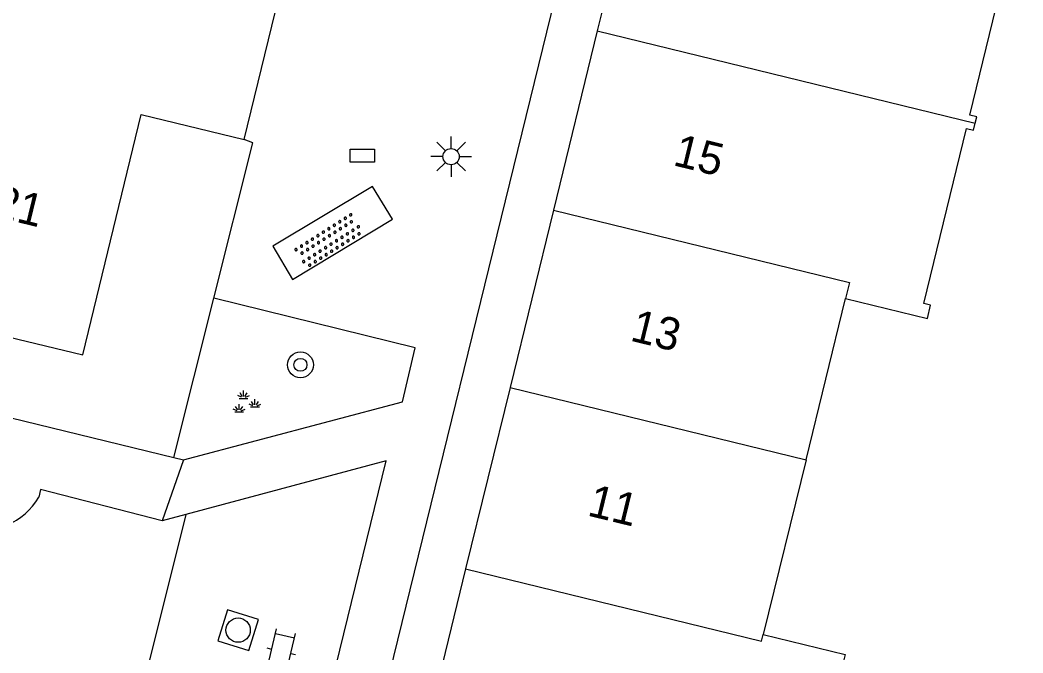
# Model space of a CAD drawing. Extents: x 125000 to 129004, y 397500 to 399008.
# Drawn here: x 126559.55 to 126590.49, y 398231.67 to 398251.21 of the extents above; entities that cross this region are included whole.
import ezdxf

# ---------------------------------------------------------------- set-up
doc = ezdxf.new("R2010")
doc.units = 0
for name, color, linetype in [('gg-afsc-hekwerk', 7, 'Continuous'), ('gg-anno-huisnummerreeks BGT', 7, 'Continuous'), ('gg-bbg-gedigitaliseerde bebouwing', 7, 'Continuous'), ('gg-bbg-hoofdgebouw', 7, 'Continuous'), ('gg-bbg-tussenscheiding', 7, 'Continuous'), ('gg-knt-verharding', 7, 'Continuous'), ('gg-knt-verharding nz', 7, 'Continuous'), ('gt-grn-weggrens', 7, 'Continuous'), ('gt-symb-boom', 7, 'Continuous'), ('gt-symb-groenvak', 7, 'Continuous'), ('gt-symb-klinker verharding', 7, 'Continuous'), ('gt-symb-kolk center center', 7, 'Continuous'), ('gt-symb-lichtmast', 7, 'Continuous'), ('gt-symb-overige verharding', 7, 'Continuous'), ('gt-symb-rioolschacht', 7, 'Continuous')]:
    doc.layers.add(name, color=color, linetype=linetype)

# ---------------------------------------------------------------- blocks, each defined once
blk = doc.blocks.new('gt0-KOLKCC')
at = {"layer": 'gt-symb-kolk center center'}
blk.add_lwpolyline([(-0.375, 0.2), (0.375, 0.2), (0.375, -0.2), (-0.375, -0.2)], close=True, dxfattribs=at)
blk = doc.blocks.new('gt0-LMAST')
at = {"layer": 'gt-symb-lichtmast'}
for p, q in [((-0.005, 0.246), (-0.005, 0.621)), ((-0.182, 0.173), (-0.447, 0.438)), ((0.172, 0.173), (0.437, 0.438)), ((-0.255, -0.004), (-0.63, -0.004)), ((-0.182, -0.181), (-0.447, -0.446)), ((-0.005, -0.254), (-0.005, -0.629)), ((0.437, -0.446), (0.172, -0.181)), ((0.245, -0.004), (0.62, -0.004))]:
    blk.add_line(p, q, dxfattribs=at)
blk.add_circle((-0.005, -0.004), 0.25, dxfattribs=at)
blk = doc.blocks.new('gt0-RS')
at = {"layer": 'gt-symb-rioolschacht'}
blk.add_lwpolyline([(-0.5, -0.5), (0.5, -0.5), (0.5, 0.5), (-0.5, 0.5)], close=True, dxfattribs=at)
blk.add_circle((0, 0), 0.375, dxfattribs=at)
blk = doc.blocks.new('gt0-GRVAK')
at = {"layer": 'gt-symb-groenvak'}
for p, q in [((-0.091, 0.211), (-0.156, 0.322)), ((-0.047, 0.214), (-0.047, 0.393)), ((-0.004, 0.211), (0.061, 0.322)), ((-0.11, 0.189), (-0.228, 0.24)), ((-0.182, 0.153), (0.088, 0.153)), ((0.015, 0.189), (0.133, 0.24)), ((0.262, -0.052), (0.197, 0.059)), ((0.305, -0.049), (0.305, 0.13)), ((0.349, -0.052), (0.414, 0.059)), ((-0.245, -0.228), (-0.363, -0.177)), ((-0.318, -0.264), (-0.047, -0.264)), ((-0.226, -0.206), (-0.291, -0.095)), ((-0.183, -0.203), (-0.183, -0.024)), ((-0.139, -0.206), (-0.074, -0.095)), ((-0.12, -0.228), (-0.002, -0.177)), ((0.243, -0.074), (0.125, -0.023)), ((0.17, -0.11), (0.441, -0.11)), ((0.368, -0.074), (0.486, -0.023))]:
    blk.add_line(p, q, dxfattribs=at)
blk = doc.blocks.new('gt0-KL1')
at = {"layer": 'gt-symb-klinker verharding'}
for p, q in [((-0.5, 0.3), (-0.5, 0.45)), ((0.5, 0.3), (0.5, 0.45)), ((-1.15, 0.3), (1.15, 0.3)), ((-1, -0.3), (-1, 0.3)), ((0, -0.3), (0, 0.3)), ((1, -0.3), (1, 0.3)), ((-1.15, -0.3), (1.15, -0.3)), ((-0.5, -0.45), (-0.5, -0.3)), ((0.5, -0.45), (0.5, -0.3))]:
    blk.add_line(p, q, dxfattribs=at)
blk = doc.blocks.new('gt0-BOOM')
at = {"layer": 'gt-symb-boom'}
for radius in [0.4, 0.2]:
    blk.add_circle((0, 0), radius, dxfattribs=at)
blk = doc.blocks.new('gt0-OVH')
at = {"layer": 'gt-symb-overige verharding'}
for points in [[(-0.972, 0.298), (-0.967, 0.308), (-0.965, 0.319), (-0.966, 0.33), (-0.971, 0.34), (-0.978, 0.348), (-0.988, 0.353), (-0.999, 0.355), (-1.01, 0.354), (-1.02, 0.349), (-1.028, 0.342), (-1.033, 0.332), (-1.035, 0.321), (-1.034, 0.31), (-1.029, 0.3), (-1.022, 0.292), (-1.012, 0.287), (-1.001, 0.285), (-0.99, 0.286), (-0.98, 0.291)], [(-0.772, 0.298), (-0.767, 0.308), (-0.765, 0.319), (-0.766, 0.33), (-0.771, 0.34), (-0.778, 0.348), (-0.788, 0.353), (-0.799, 0.355), (-0.81, 0.354), (-0.82, 0.349), (-0.828, 0.342), (-0.833, 0.332), (-0.835, 0.321), (-0.834, 0.31), (-0.829, 0.3), (-0.822, 0.292), (-0.812, 0.287), (-0.801, 0.285), (-0.79, 0.286), (-0.78, 0.291)], [(-0.572, 0.298), (-0.567, 0.308), (-0.565, 0.319), (-0.566, 0.33), (-0.571, 0.34), (-0.578, 0.348), (-0.588, 0.353), (-0.599, 0.355), (-0.61, 0.354), (-0.62, 0.349), (-0.628, 0.342), (-0.633, 0.332), (-0.635, 0.321), (-0.634, 0.31), (-0.629, 0.3), (-0.622, 0.292), (-0.612, 0.287), (-0.601, 0.285), (-0.59, 0.286), (-0.58, 0.291)], [(-0.372, 0.298), (-0.367, 0.308), (-0.365, 0.319), (-0.366, 0.33), (-0.371, 0.34), (-0.378, 0.348), (-0.388, 0.353), (-0.399, 0.355), (-0.41, 0.354), (-0.42, 0.349), (-0.428, 0.342), (-0.433, 0.332), (-0.435, 0.321), (-0.434, 0.31), (-0.429, 0.3), (-0.422, 0.292), (-0.412, 0.287), (-0.401, 0.285), (-0.39, 0.286), (-0.38, 0.291)], [(-0.172, 0.298), (-0.167, 0.308), (-0.165, 0.319), (-0.166, 0.33), (-0.171, 0.34), (-0.178, 0.348), (-0.188, 0.353), (-0.199, 0.355), (-0.21, 0.354), (-0.22, 0.349), (-0.228, 0.342), (-0.233, 0.332), (-0.235, 0.321), (-0.234, 0.31), (-0.229, 0.3), (-0.222, 0.292), (-0.212, 0.287), (-0.201, 0.285), (-0.19, 0.286), (-0.18, 0.291)], [(0.028, 0.298), (0.033, 0.308), (0.035, 0.319), (0.034, 0.33), (0.029, 0.34), (0.022, 0.348), (0.012, 0.353), (0.001, 0.355), (-0.01, 0.354), (-0.02, 0.349), (-0.028, 0.342), (-0.033, 0.332), (-0.035, 0.321), (-0.034, 0.31), (-0.029, 0.3), (-0.022, 0.292), (-0.012, 0.287), (-0.001, 0.285), (0.01, 0.286), (0.02, 0.291)], [(0.228, 0.298), (0.233, 0.308), (0.235, 0.319), (0.234, 0.33), (0.229, 0.34), (0.222, 0.348), (0.212, 0.353), (0.201, 0.355), (0.19, 0.354), (0.18, 0.349), (0.172, 0.342), (0.167, 0.332), (0.165, 0.321), (0.166, 0.31), (0.171, 0.3), (0.178, 0.292), (0.188, 0.287), (0.199, 0.285), (0.21, 0.286), (0.22, 0.291)], [(0.428, 0.298), (0.433, 0.308), (0.435, 0.319), (0.434, 0.33), (0.429, 0.34), (0.422, 0.348), (0.412, 0.353), (0.401, 0.355), (0.39, 0.354), (0.38, 0.349), (0.372, 0.342), (0.367, 0.332), (0.365, 0.321), (0.366, 0.31), (0.371, 0.3), (0.378, 0.292), (0.388, 0.287), (0.399, 0.285), (0.41, 0.286), (0.42, 0.291)], [(0.628, 0.298), (0.633, 0.308), (0.635, 0.319), (0.634, 0.33), (0.629, 0.34), (0.622, 0.348), (0.612, 0.353), (0.601, 0.355), (0.59, 0.354), (0.58, 0.349), (0.572, 0.342), (0.567, 0.332), (0.565, 0.321), (0.566, 0.31), (0.571, 0.3), (0.578, 0.292), (0.588, 0.287), (0.599, 0.285), (0.61, 0.286), (0.62, 0.291)], [(0.828, 0.298), (0.833, 0.308), (0.835, 0.319), (0.834, 0.33), (0.829, 0.34), (0.822, 0.348), (0.812, 0.353), (0.801, 0.355), (0.79, 0.354), (0.78, 0.349), (0.772, 0.342), (0.767, 0.332), (0.765, 0.321), (0.766, 0.31), (0.771, 0.3), (0.778, 0.292), (0.788, 0.287), (0.799, 0.285), (0.81, 0.286), (0.82, 0.291)], [(1.028, 0.298), (1.033, 0.308), (1.035, 0.319), (1.034, 0.33), (1.029, 0.34), (1.022, 0.348), (1.012, 0.353), (1.001, 0.355), (0.99, 0.354), (0.98, 0.349), (0.972, 0.342), (0.967, 0.332), (0.965, 0.321), (0.966, 0.31), (0.971, 0.3), (0.978, 0.292), (0.988, 0.287), (0.999, 0.285), (1.01, 0.286), (1.02, 0.291)], [(-0.872, 0.106), (-0.867, 0.116), (-0.865, 0.126), (-0.866, 0.137), (-0.871, 0.147), (-0.878, 0.156), (-0.888, 0.161), (-0.899, 0.163), (-0.91, 0.162), (-0.92, 0.157), (-0.928, 0.15), (-0.933, 0.14), (-0.935, 0.129), (-0.934, 0.118), (-0.929, 0.108), (-0.922, 0.1), (-0.912, 0.095), (-0.901, 0.092), (-0.89, 0.094), (-0.88, 0.098)], [(-0.672, 0.106), (-0.667, 0.116), (-0.665, 0.126), (-0.666, 0.137), (-0.671, 0.147), (-0.678, 0.156), (-0.688, 0.161), (-0.699, 0.163), (-0.71, 0.162), (-0.72, 0.157), (-0.728, 0.15), (-0.733, 0.14), (-0.735, 0.129), (-0.734, 0.118), (-0.729, 0.108), (-0.722, 0.1), (-0.712, 0.095), (-0.701, 0.092), (-0.69, 0.094), (-0.68, 0.098)], [(-0.472, 0.106), (-0.467, 0.116), (-0.465, 0.126), (-0.466, 0.137), (-0.471, 0.147), (-0.478, 0.156), (-0.488, 0.161), (-0.499, 0.163), (-0.51, 0.162), (-0.52, 0.157), (-0.528, 0.15), (-0.533, 0.14), (-0.535, 0.129), (-0.534, 0.118), (-0.529, 0.108), (-0.522, 0.1), (-0.512, 0.095), (-0.501, 0.092), (-0.49, 0.094), (-0.48, 0.098)], [(-0.272, 0.106), (-0.267, 0.116), (-0.265, 0.126), (-0.266, 0.137), (-0.271, 0.147), (-0.278, 0.156), (-0.288, 0.161), (-0.299, 0.163), (-0.31, 0.162), (-0.32, 0.157), (-0.328, 0.15), (-0.333, 0.14), (-0.335, 0.129), (-0.334, 0.118), (-0.329, 0.108), (-0.322, 0.1), (-0.312, 0.095), (-0.301, 0.092), (-0.29, 0.094), (-0.28, 0.098)], [(-0.072, 0.106), (-0.067, 0.116), (-0.065, 0.126), (-0.066, 0.137), (-0.071, 0.147), (-0.078, 0.156), (-0.088, 0.161), (-0.099, 0.163), (-0.11, 0.162), (-0.12, 0.157), (-0.128, 0.15), (-0.133, 0.14), (-0.135, 0.129), (-0.134, 0.118), (-0.129, 0.108), (-0.122, 0.1), (-0.112, 0.095), (-0.101, 0.092), (-0.09, 0.094), (-0.08, 0.098)], [(0.128, 0.106), (0.133, 0.116), (0.135, 0.126), (0.134, 0.137), (0.129, 0.147), (0.122, 0.156), (0.112, 0.161), (0.101, 0.163), (0.09, 0.162), (0.08, 0.157), (0.072, 0.15), (0.067, 0.14), (0.065, 0.129), (0.066, 0.118), (0.071, 0.108), (0.078, 0.1), (0.088, 0.095), (0.099, 0.092), (0.11, 0.094), (0.12, 0.098)], [(0.328, 0.106), (0.333, 0.116), (0.335, 0.126), (0.334, 0.137), (0.329, 0.147), (0.322, 0.156), (0.312, 0.161), (0.301, 0.163), (0.29, 0.162), (0.28, 0.157), (0.272, 0.15), (0.267, 0.14), (0.265, 0.129), (0.266, 0.118), (0.271, 0.108), (0.278, 0.1), (0.288, 0.095), (0.299, 0.092), (0.31, 0.094), (0.32, 0.098)], [(0.528, 0.106), (0.533, 0.116), (0.535, 0.126), (0.534, 0.137), (0.529, 0.147), (0.522, 0.156), (0.512, 0.161), (0.501, 0.163), (0.49, 0.162), (0.48, 0.157), (0.472, 0.15), (0.467, 0.14), (0.465, 0.129), (0.466, 0.118), (0.471, 0.108), (0.478, 0.1), (0.488, 0.095), (0.499, 0.092), (0.51, 0.094), (0.52, 0.098)], [(0.728, 0.106), (0.733, 0.116), (0.735, 0.126), (0.734, 0.137), (0.729, 0.147), (0.722, 0.156), (0.712, 0.161), (0.701, 0.163), (0.69, 0.162), (0.68, 0.157), (0.672, 0.15), (0.667, 0.14), (0.665, 0.129), (0.666, 0.118), (0.671, 0.108), (0.678, 0.1), (0.688, 0.095), (0.699, 0.092), (0.71, 0.094), (0.72, 0.098)], [(0.928, 0.106), (0.933, 0.116), (0.935, 0.126), (0.934, 0.137), (0.929, 0.147), (0.922, 0.156), (0.912, 0.161), (0.901, 0.163), (0.89, 0.162), (0.88, 0.157), (0.872, 0.15), (0.867, 0.14), (0.865, 0.129), (0.866, 0.118), (0.871, 0.108), (0.878, 0.1), (0.888, 0.095), (0.899, 0.092), (0.91, 0.094), (0.92, 0.098)], [(-0.972, -0.142), (-0.967, -0.132), (-0.965, -0.121), (-0.966, -0.11), (-0.971, -0.1), (-0.978, -0.092), (-0.988, -0.087), (-0.999, -0.085), (-1.01, -0.086), (-1.02, -0.091), (-1.028, -0.098), (-1.033, -0.108), (-1.035, -0.119), (-1.034, -0.13), (-1.029, -0.14), (-1.022, -0.148), (-1.012, -0.153), (-1.001, -0.155), (-0.99, -0.154), (-0.98, -0.149)], [(-0.872, -0.334), (-0.867, -0.324), (-0.865, -0.314), (-0.866, -0.303), (-0.871, -0.293), (-0.878, -0.284), (-0.888, -0.279), (-0.899, -0.277), (-0.91, -0.278), (-0.92, -0.283), (-0.928, -0.29), (-0.933, -0.3), (-0.935, -0.311), (-0.934, -0.322), (-0.929, -0.332), (-0.922, -0.34), (-0.912, -0.345), (-0.901, -0.348), (-0.89, -0.346), (-0.88, -0.342)], [(-0.772, -0.142), (-0.767, -0.132), (-0.765, -0.121), (-0.766, -0.11), (-0.771, -0.1), (-0.778, -0.092), (-0.788, -0.087), (-0.799, -0.085), (-0.81, -0.086), (-0.82, -0.091), (-0.828, -0.098), (-0.833, -0.108), (-0.835, -0.119), (-0.834, -0.13), (-0.829, -0.14), (-0.822, -0.148), (-0.812, -0.153), (-0.801, -0.155), (-0.79, -0.154), (-0.78, -0.149)], [(-0.672, -0.334), (-0.667, -0.324), (-0.665, -0.314), (-0.666, -0.303), (-0.671, -0.293), (-0.678, -0.284), (-0.688, -0.279), (-0.699, -0.277), (-0.71, -0.278), (-0.72, -0.283), (-0.728, -0.29), (-0.733, -0.3), (-0.735, -0.311), (-0.734, -0.322), (-0.729, -0.332), (-0.722, -0.34), (-0.712, -0.345), (-0.701, -0.348), (-0.69, -0.346), (-0.68, -0.342)], [(-0.572, -0.142), (-0.567, -0.132), (-0.565, -0.121), (-0.566, -0.11), (-0.571, -0.1), (-0.578, -0.092), (-0.588, -0.087), (-0.599, -0.085), (-0.61, -0.086), (-0.62, -0.091), (-0.628, -0.098), (-0.633, -0.108), (-0.635, -0.119), (-0.634, -0.13), (-0.629, -0.14), (-0.622, -0.148), (-0.612, -0.153), (-0.601, -0.155), (-0.59, -0.154), (-0.58, -0.149)], [(-0.472, -0.334), (-0.467, -0.324), (-0.465, -0.314), (-0.466, -0.303), (-0.471, -0.293), (-0.478, -0.284), (-0.488, -0.279), (-0.499, -0.277), (-0.51, -0.278), (-0.52, -0.283), (-0.528, -0.29), (-0.533, -0.3), (-0.535, -0.311), (-0.534, -0.322), (-0.529, -0.332), (-0.522, -0.34), (-0.512, -0.345), (-0.501, -0.348), (-0.49, -0.346), (-0.48, -0.342)], [(-0.372, -0.142), (-0.367, -0.132), (-0.365, -0.121), (-0.366, -0.11), (-0.371, -0.1), (-0.378, -0.092), (-0.388, -0.087), (-0.399, -0.085), (-0.41, -0.086), (-0.42, -0.091), (-0.428, -0.098), (-0.433, -0.108), (-0.435, -0.119), (-0.434, -0.13), (-0.429, -0.14), (-0.422, -0.148), (-0.412, -0.153), (-0.401, -0.155), (-0.39, -0.154), (-0.38, -0.149)], [(-0.272, -0.334), (-0.267, -0.324), (-0.265, -0.314), (-0.266, -0.303), (-0.271, -0.293), (-0.278, -0.284), (-0.288, -0.279), (-0.299, -0.277), (-0.31, -0.278), (-0.32, -0.283), (-0.328, -0.29), (-0.333, -0.3), (-0.335, -0.311), (-0.334, -0.322), (-0.329, -0.332), (-0.322, -0.34), (-0.312, -0.345), (-0.301, -0.348), (-0.29, -0.346), (-0.28, -0.342)], [(-0.172, -0.142), (-0.167, -0.132), (-0.165, -0.121), (-0.166, -0.11), (-0.171, -0.1), (-0.178, -0.092), (-0.188, -0.087), (-0.199, -0.085), (-0.21, -0.086), (-0.22, -0.091), (-0.228, -0.098), (-0.233, -0.108), (-0.235, -0.119), (-0.234, -0.13), (-0.229, -0.14), (-0.222, -0.148), (-0.212, -0.153), (-0.201, -0.155), (-0.19, -0.154), (-0.18, -0.149)], [(-0.072, -0.334), (-0.067, -0.324), (-0.065, -0.314), (-0.066, -0.303), (-0.071, -0.293), (-0.078, -0.284), (-0.088, -0.279), (-0.099, -0.277), (-0.11, -0.278), (-0.12, -0.283), (-0.128, -0.29), (-0.133, -0.3), (-0.135, -0.311), (-0.134, -0.322), (-0.129, -0.332), (-0.122, -0.34), (-0.112, -0.345), (-0.101, -0.348), (-0.09, -0.346), (-0.08, -0.342)], [(0.028, -0.142), (0.033, -0.132), (0.035, -0.121), (0.034, -0.11), (0.029, -0.1), (0.022, -0.092), (0.012, -0.087), (0.001, -0.085), (-0.01, -0.086), (-0.02, -0.091), (-0.028, -0.098), (-0.033, -0.108), (-0.035, -0.119), (-0.034, -0.13), (-0.029, -0.14), (-0.022, -0.148), (-0.012, -0.153), (-0.001, -0.155), (0.01, -0.154), (0.02, -0.149)], [(0.128, -0.334), (0.133, -0.324), (0.135, -0.314), (0.134, -0.303), (0.129, -0.293), (0.122, -0.284), (0.112, -0.279), (0.101, -0.277), (0.09, -0.278), (0.08, -0.283), (0.072, -0.29), (0.067, -0.3), (0.065, -0.311), (0.066, -0.322), (0.071, -0.332), (0.078, -0.34), (0.088, -0.345), (0.099, -0.348), (0.11, -0.346), (0.12, -0.342)], [(0.228, -0.142), (0.233, -0.132), (0.235, -0.121), (0.234, -0.11), (0.229, -0.1), (0.222, -0.092), (0.212, -0.087), (0.201, -0.085), (0.19, -0.086), (0.18, -0.091), (0.172, -0.098), (0.167, -0.108), (0.165, -0.119), (0.166, -0.13), (0.171, -0.14), (0.178, -0.148), (0.188, -0.153), (0.199, -0.155), (0.21, -0.154), (0.22, -0.149)], [(0.328, -0.334), (0.333, -0.324), (0.335, -0.314), (0.334, -0.303), (0.329, -0.293), (0.322, -0.284), (0.312, -0.279), (0.301, -0.277), (0.29, -0.278), (0.28, -0.283), (0.272, -0.29), (0.267, -0.3), (0.265, -0.311), (0.266, -0.322), (0.271, -0.332), (0.278, -0.34), (0.288, -0.345), (0.299, -0.348), (0.31, -0.346), (0.32, -0.342)], [(0.428, -0.142), (0.433, -0.132), (0.435, -0.121), (0.434, -0.11), (0.429, -0.1), (0.422, -0.092), (0.412, -0.087), (0.401, -0.085), (0.39, -0.086), (0.38, -0.091), (0.372, -0.098), (0.367, -0.108), (0.365, -0.119), (0.366, -0.13), (0.371, -0.14), (0.378, -0.148), (0.388, -0.153), (0.399, -0.155), (0.41, -0.154), (0.42, -0.149)], [(0.528, -0.334), (0.533, -0.324), (0.535, -0.314), (0.534, -0.303), (0.529, -0.293), (0.522, -0.284), (0.512, -0.279), (0.501, -0.277), (0.49, -0.278), (0.48, -0.283), (0.472, -0.29), (0.467, -0.3), (0.465, -0.311), (0.466, -0.322), (0.471, -0.332), (0.478, -0.34), (0.488, -0.345), (0.499, -0.348), (0.51, -0.346), (0.52, -0.342)], [(0.628, -0.142), (0.633, -0.132), (0.635, -0.121), (0.634, -0.11), (0.629, -0.1), (0.622, -0.092), (0.612, -0.087), (0.601, -0.085), (0.59, -0.086), (0.58, -0.091), (0.572, -0.098), (0.567, -0.108), (0.565, -0.119), (0.566, -0.13), (0.571, -0.14), (0.578, -0.148), (0.588, -0.153), (0.599, -0.155), (0.61, -0.154), (0.62, -0.149)], [(0.728, -0.334), (0.733, -0.324), (0.735, -0.314), (0.734, -0.303), (0.729, -0.293), (0.722, -0.284), (0.712, -0.279), (0.701, -0.277), (0.69, -0.278), (0.68, -0.283), (0.672, -0.29), (0.667, -0.3), (0.665, -0.311), (0.666, -0.322), (0.671, -0.332), (0.678, -0.34), (0.688, -0.345), (0.699, -0.348), (0.71, -0.346), (0.72, -0.342)], [(0.828, -0.142), (0.833, -0.132), (0.835, -0.121), (0.834, -0.11), (0.829, -0.1), (0.822, -0.092), (0.812, -0.087), (0.801, -0.085), (0.79, -0.086), (0.78, -0.091), (0.772, -0.098), (0.767, -0.108), (0.765, -0.119), (0.766, -0.13), (0.771, -0.14), (0.778, -0.148), (0.788, -0.153), (0.799, -0.155), (0.81, -0.154), (0.82, -0.149)], [(0.928, -0.334), (0.933, -0.324), (0.935, -0.314), (0.934, -0.303), (0.929, -0.293), (0.922, -0.284), (0.912, -0.279), (0.901, -0.277), (0.89, -0.278), (0.88, -0.283), (0.872, -0.29), (0.867, -0.3), (0.865, -0.311), (0.866, -0.322), (0.871, -0.332), (0.878, -0.34), (0.888, -0.345), (0.899, -0.348), (0.91, -0.346), (0.92, -0.342)], [(1.028, -0.142), (1.033, -0.132), (1.035, -0.121), (1.034, -0.11), (1.029, -0.1), (1.022, -0.092), (1.012, -0.087), (1.001, -0.085), (0.99, -0.086), (0.98, -0.091), (0.972, -0.098), (0.967, -0.108), (0.965, -0.119), (0.966, -0.13), (0.971, -0.14), (0.978, -0.148), (0.988, -0.153), (0.999, -0.155), (1.01, -0.154), (1.02, -0.149)]]:
    blk.add_lwpolyline(points, close=True, dxfattribs=at)

msp = doc.modelspace()

# ---------------------------------------------------------------- linework, layer by layer
at = {"layer": 'gg-afsc-hekwerk'}
msp.add_line((126564.295, 398237.705), (126565.53, 398242.63), dxfattribs=at)
msp.add_lwpolyline([(126565.53, 398242.63), (126566.733, 398247.424), (126566.468, 398247.524)], dxfattribs=at)
at = {"layer": 'gg-bbg-gedigitaliseerde bebouwing'}
for p, q in [((126589.021, 398248.028), (126589.067, 398248.223)), ((126588.748, 398247.864), (126588.969, 398247.81)), ((126588.969, 398247.81), (126589.021, 398248.028)), ((126583.799, 398237.632), (126585.019, 398242.615)), ((126583.799, 398237.632), (126582.479, 398232.241))]:
    msp.add_line(p, q, dxfattribs=at)
msp.add_lwpolyline([(126585.019, 398242.615), (126587.545, 398241.996), (126587.643, 398242.409), (126587.429, 398242.461), (126588.748, 398247.864)], dxfattribs=at)
at = {"layer": 'gg-bbg-hoofdgebouw'}
for p, q in [((126578.676, 398256.269), (126577.358, 398250.877)), ((126566.468, 398247.524), (126567.841, 398253.171)), ((126577.358, 398250.877), (126576.005, 398245.339)), ((126576.005, 398245.339), (126574.669, 398239.869)), ((126574.669, 398239.869), (126573.3, 398234.265)), ((126573.3, 398234.265), (126571.947, 398228.728))]:
    msp.add_line(p, q, dxfattribs=at)
for points in [[(126589.067, 398248.223), (126588.853, 398248.275), (126590.174, 398253.688), (126590.388, 398253.636), (126590.435, 398253.818), (126590.491, 398254.037), (126589.108, 398254.381)], [(126555.57, 398241.598), (126559.021, 398240.753), (126559.187, 398241.435), (126561.488, 398240.875), (126563.292, 398248.296), (126566.468, 398247.524)], [(126582.479, 398232.241), (126585.005, 398231.622), (126584.951, 398231.419)]]:
    msp.add_lwpolyline(points, dxfattribs=at)
at = {"layer": 'gg-bbg-tussenscheiding'}
for p, q in [((126577.358, 398250.877), (126589.021, 398248.028)), ((126574.669, 398239.869), (126583.799, 398237.632))]:
    msp.add_line(p, q, dxfattribs=at)
for points in [[(126576.005, 398245.339), (126585.14, 398243.108), (126585.019, 398242.615)], [(126573.3, 398234.265), (126582.429, 398232.035), (126582.479, 398232.241)]]:
    msp.add_lwpolyline(points, dxfattribs=at)
at = {"layer": 'gg-knt-verharding'}
for p, q in [((126517.334, 398249.183), (126564.295, 398237.705)), ((126564.295, 398237.705), (126564.593, 398237.632)), ((126564.673, 398235.951), (126563.94, 398235.749))]:
    msp.add_line(p, q, dxfattribs=at)
for points in [[(126569.038, 398223.206), (126577.216, 398256.596), (126576.568, 398256.765)], [(126571.046, 398245.061), (126570.425, 398246.07), (126567.35, 398244.228), (126567.962, 398243.201), (126571.046, 398245.061)], [(126564.593, 398237.632), (126571.348, 398239.427), (126571.746, 398241.093), (126565.53, 398242.63)], [(126562.069, 398225.332), (126568.237, 398226.919), (126570.853, 398237.604), (126564.673, 398235.951)], [(126563.94, 398235.749), (126560.184, 398236.713), (126560.138, 398236.479)]]:
    msp.add_lwpolyline(points, dxfattribs=at)
msp.add_arc((126558.346, 398237.544), 2.085, 256.3514, 329.2868, dxfattribs=at)
at = {"layer": 'gg-knt-verharding nz'}
msp.add_lwpolyline([(126564.673, 398235.951), (126563.217, 398230.132), (126562.176, 398225.781)], dxfattribs=at)
at = {"layer": 'gt-grn-weggrens'}
msp.add_line((126564.593, 398237.632), (126563.94, 398235.749), dxfattribs=at)

# ---------------------------------------------------------------- block references
at = {"layer": 'gt-symb-boom'}
msp.add_blockref('gt0-BOOM', (126568.204, 398240.567), dxfattribs=at)
at = {"layer": 'gt-symb-groenvak'}
msp.add_blockref('gt0-GRVAK', (126566.496, 398239.379), dxfattribs=at)
at = {"layer": 'gt-symb-klinker verharding', "rotation": 76.82507339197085}
msp.add_blockref('gt0-KL1', (126567.497, 398231.225), dxfattribs=at)
at = {"layer": 'gt-symb-kolk center center'}
msp.add_blockref('gt0-KOLKCC', (126570.113, 398247.023), dxfattribs=at)
at = {"layer": 'gt-symb-lichtmast'}
msp.add_blockref('gt0-LMAST', (126572.856, 398246.999), dxfattribs=at)
at = {"layer": 'gt-symb-overige verharding', "rotation": 32.466799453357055}
msp.add_blockref('gt0-OVH', (126569.083, 398244.392), dxfattribs=at)
at = {"layer": 'gt-symb-rioolschacht', "rotation": -107.14904388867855}
msp.add_blockref('gt0-RS', (126566.282, 398232.376), dxfattribs=at)

# ---------------------------------------------------------------- texts
at = {"layer": 'gg-anno-huisnummerreeks BGT'}
for s, p in [('15', (126579.664, 398246.736)), ('21', (126558.685, 398245.163)), ('13', (126578.341, 398241.321)), ('11', (126577.022, 398235.922))]:
    msp.add_text(s, height=1, rotation=346.3, dxfattribs=at).set_placement(p)

doc.saveas('drawing.dxf')
